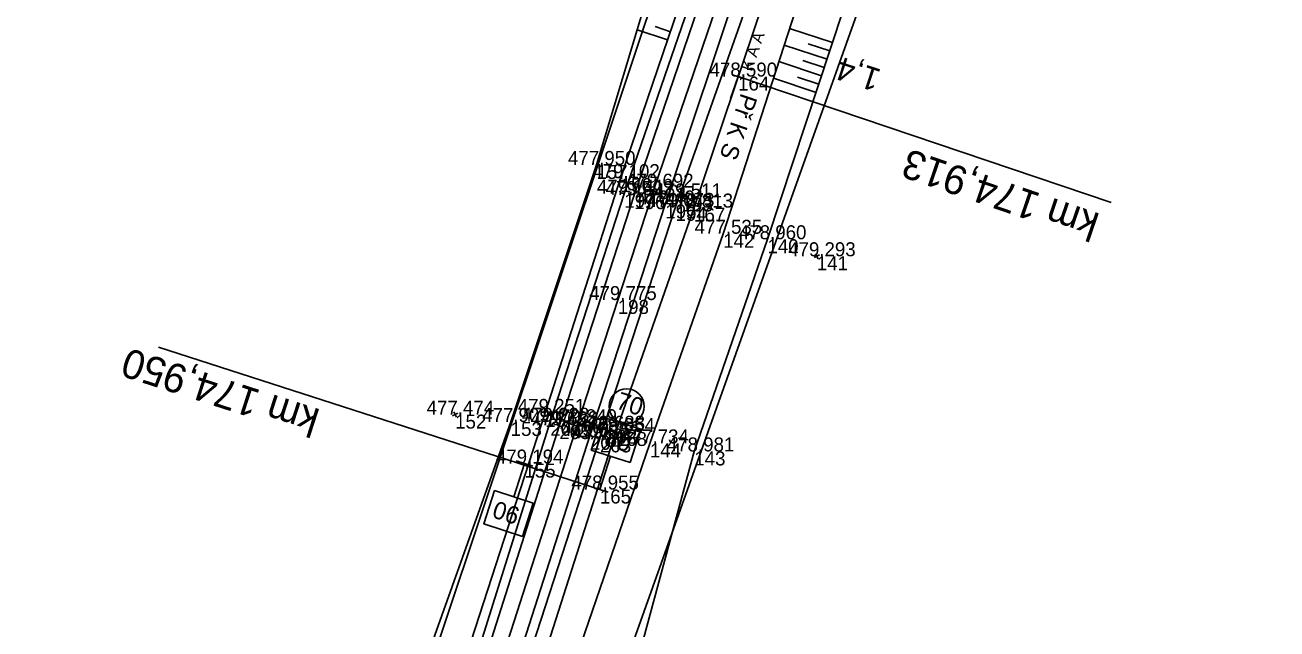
# Model space of a CAD drawing. Extents: x -1234191 to 23050, y -1290331 to -741191.
# Drawn here: x -864465.5 to -864357.9, y -1101248.7 to -1101196.8 of the extents above; entities that cross this region are included whole.
import ezdxf

# ---------------------------------------------------------------- set-up
doc = ezdxf.new("R2010")
doc.units = 0
for name, color, linetype in [('Vrstva 1', 7, 'Continuous'), ('Vrstva 4', 7, 'Continuous'), ('Vrstva 48', 7, 'Continuous'), ('Vrstva 49', 7, 'Continuous'), ('Vrstva 5', 7, 'Continuous'), ('Vrstva 53', 7, 'Continuous'), ('Vrstva 55', 7, 'Continuous'), ('Vrstva 6', 7, 'Continuous'), ('Vrstva 60', 7, 'Continuous'), ('Vrstva 61', 7, 'Continuous'), ('Vrstva 7', 7, 'Continuous')]:
    doc.layers.add(name, color=color, linetype=linetype)

msp = doc.modelspace()

# ---------------------------------------------------------------- linework, layer by layer
at = {"layer": 'Vrstva 1'}
msp.add_lwpolyline([(-864324.07, -1101046.29), (-864327.7, -1101051.26), (-864336.43, -1101063.34), (-864348.55, -1101080.56), (-864368.13, -1101111.02), (-864370.97, -1101115.9), (-864380.53, -1101133.85), (-864388.96, -1101151.62), (-864397.23, -1101171.18), (-864403.6, -1101188.11), (-864404.63, -1101190.99), (-864411.39, -1101210.77), (-864414.55, -1101220.42), (-864417.97, -1101231), (-864425.57, -1101254.57), (-864429.6, -1101267.05), (-864431.92, -1101274.17), (-864438.45, -1101293.68), (-864445.42, -1101313.38)], dxfattribs=at)
at = {"layer": 'Vrstva 4'}
for points in [[(-864325.97, -1101045.24), (-864329.12, -1101049.52), (-864343.39, -1101069.37), (-864357.44, -1101089.97), (-864370.12, -1101109.99), (-864382.72, -1101133.35), (-864393.47, -1101156.46), (-864402.85, -1101179.61), (-864407.04, -1101191.09), (-864413.99, -1101211.29), (-864420.35, -1101230.87), (-864427.71, -1101254.31), (-864433.88, -1101273.6), (-864440.66, -1101292.97), (-864447.65, -1101313.08), (-864455.08, -1101332.3), (-864462.71, -1101350.53), (-864473.3, -1101372.92), (-864485.18, -1101393.5), (-864496.26, -1101413.7), (-864506.1, -1101429.71), (-864511.98, -1101438.55)], [(-864325.26, -1101045.53), (-864328.48, -1101049.88), (-864342.89, -1101069.87), (-864356.86, -1101090.26), (-864369.37, -1101110.48), (-864381.95, -1101133.65), (-864392.87, -1101156.85), (-864402.02, -1101179.75), (-864406.32, -1101191.4), (-864413.14, -1101211.41), (-864419.57, -1101231.17), (-864427.01, -1101254.56), (-864433.1, -1101273.57), (-864439.88, -1101293.22), (-864446.72, -1101313.17), (-864454.13, -1101332.5), (-864461.91, -1101350.86), (-864472.5, -1101373.31), (-864483.69, -1101394.55), (-864495.24, -1101414.47), (-864505.34, -1101430.44), (-864511.47, -1101439.18)], [(-864322.92, -1101046.82), (-864326.22, -1101051.41), (-864340.68, -1101071.39), (-864354.43, -1101092.08), (-864366.78, -1101111.91), (-864379.67, -1101135.72), (-864390.3, -1101158.03), (-864399.57, -1101180.63), (-864403.88, -1101192.38), (-864410.47, -1101212.21), (-864416.94, -1101232.08), (-864424.39, -1101255.27), (-864430.58, -1101274.33), (-864437.15, -1101294.02), (-864444.14, -1101313.87), (-864451.61, -1101333.34), (-864459.42, -1101351.7), (-864470, -1101374.43), (-864481.33, -1101395.92), (-864492.95, -1101415.79), (-864502.87, -1101431.75), (-864508.55, -1101440.98)], [(-864322.1, -1101047.21), (-864325.32, -1101051.59), (-864339.58, -1101071.85), (-864353.23, -1101092.5), (-864366.04, -1101112.38), (-864378.84, -1101136.08), (-864389.27, -1101158.65), (-864398.21, -1101181.23), (-864402.71, -1101192.95), (-864409.59, -1101212.42), (-864416.08, -1101232.3), (-864423.67, -1101255.67), (-864429.34, -1101274.58), (-864431.82, -1101283.31), (-864432.67, -1101283.08), (-864433.25, -1101284.86), (-864432.59, -1101285.15), (-864436.56, -1101294.47), (-864443.5, -1101314.19)]]:
    msp.add_lwpolyline(points, dxfattribs=at)
at = {"layer": 'Vrstva 48'}
for p, q in [((-864410.28, -1101198.09), (-864412.88, -1101197.21)), ((-864410.03, -1101197.38), (-864411.35, -1101196.94)), ((-864396.11, -1101198.31), (-864399.8, -1101197.09)), ((-864396.58, -1101199.74), (-864400.26, -1101198.52)), ((-864396.35, -1101199.03), (-864398.19, -1101198.42)), ((-864397.05, -1101201.16), (-864400.72, -1101199.95)), ((-864396.82, -1101200.45), (-864398.65, -1101199.84)), ((-864397.52, -1101202.59), (-864401.18, -1101201.38)), ((-864397.29, -1101201.87), (-864399.12, -1101201.27))]:
    msp.add_line(p, q, dxfattribs=at)
at = {"layer": 'Vrstva 49'}
for p, q in [((-864397.69, -1101216.77), (-864397.24, -1101216.55)), ((-864397.35, -1101216.88), (-864397.58, -1101216.44)), ((-864428.74, -1101230.37), (-864428.29, -1101230.14)), ((-864428.4, -1101230.48), (-864428.63, -1101230.03))]:
    msp.add_line(p, q, dxfattribs=at)
for points in [[(-864328.15, -1101039.32), (-864335.27, -1101047.42), (-864346.98, -1101066.41), (-864362.49, -1101090.95), (-864373.74, -1101106.91), (-864386.53, -1101129.64), (-864397.74, -1101154.21), (-864407.11, -1101177.94), (-864410.3, -1101188.64), (-864416.38, -1101208.82), (-864423.75, -1101230.89), (-864431.29, -1101252.09), (-864437.35, -1101271.07), (-864444.22, -1101292.75), (-864450.31, -1101310.96), (-864460.44, -1101331.35), (-864474.38, -1101357.92), (-864483.41, -1101373.73), (-864483.62, -1101374.89), (-864483.18, -1101378.58), (-864502.02, -1101409.41), (-864518.77, -1101434.76), (-864518.17, -1101436.09)], [(-864325.59, -1101041.88), (-864329.87, -1101045.84), (-864345.73, -1101067.69), (-864361.71, -1101091.84), (-864371.1, -1101108.72), (-864384, -1101131.09), (-864394.51, -1101155.74), (-864403.88, -1101179.28), (-864407.47, -1101189.84), (-864414.31, -1101209.95), (-864420.79, -1101230.11), (-864428.54, -1101253.99), (-864434.96, -1101272.85), (-864442.13, -1101293.16), (-864448.93, -1101311.88), (-864455.72, -1101330.86), (-864464.04, -1101349.54), (-864474.67, -1101373.38), (-864485.65, -1101393.46), (-864496.77, -1101413.09), (-864506.58, -1101429.43), (-864512.18, -1101438.42)], [(-864318.9, -1101047.07), (-864321.58, -1101050.43), (-864338.68, -1101073.34), (-864355, -1101096.37), (-864364.81, -1101112.04), (-864377.07, -1101134.47), (-864387.54, -1101157.65), (-864397.55, -1101181.81), (-864401.23, -1101192.4), (-864408, -1101212.48), (-864414.72, -1101231.75), (-864422.33, -1101255.54), (-864428.47, -1101274.92), (-864431.06, -1101283.53), (-864431.68, -1101285.36), (-864435.53, -1101294.87), (-864442.03, -1101314.05), (-864449.65, -1101334.19), (-864457.91, -1101352.45), (-864468.69, -1101374.99), (-864479.64, -1101396.71), (-864490.45, -1101416.72), (-864500.69, -1101433.39), (-864507.42, -1101441.67)], [(-864320.66, -1101052.33), (-864337.93, -1101074.11), (-864354.14, -1101097.16), (-864363.96, -1101112.63), (-864376.02, -1101135.36), (-864386.18, -1101158.57), (-864398.31, -1101192.51), (-864405.5, -1101214.73), (-864411.8, -1101232.73), (-864421.34, -1101260.5), (-864426.01, -1101275.11), (-864433.75, -1101296), (-864440.52, -1101314.5), (-864447, -1101334.05), (-864449.9, -1101344.31), (-864455.17, -1101358.47), (-864463.43, -1101379.19), (-864477.59, -1101405.3), (-864483.89, -1101424.26), (-864492.76, -1101438.81), (-864498.81, -1101444.44), (-864501.85, -1101446.9), (-864503.7, -1101446.79), (-864503.85, -1101445.96)], [(-864320.03, -1101054.38), (-864335.96, -1101076.2), (-864351.99, -1101097.96), (-864362.52, -1101114.02), (-864375.42, -1101139.37), (-864383.24, -1101157.66), (-864390.27, -1101179.18), (-864395.16, -1101195.45), (-864401.7, -1101215.2), (-864407.98, -1101233.42), (-864414.88, -1101258.94), (-864422.28, -1101275.79), (-864426.42, -1101286.98), (-864427.99, -1101297.82), (-864435.99, -1101314.36)]]:
    msp.add_lwpolyline(points, dxfattribs=at)
at = {"layer": 'Vrstva 5'}
for p, q in [((-864453.99, -1101224.47), (-864416.09, -1101236.69)), ((-864416.09, -1101236.69), (-864415.17, -1101233.83)), ((-864422.57, -1101234.46), (-864423.49, -1101237.31)), ((-864421.85, -1101234.69), (-864423.28, -1101234.23)), ((-864416.8, -1101236.46), (-864415.37, -1101236.92))]:
    msp.add_line(p, q, dxfattribs=at)
for points in [[(-864413.5, -1101234.37), (-864416.83, -1101233.3), (-864415.91, -1101230.44), (-864412.58, -1101231.51)], [(-864425.15, -1101236.78), (-864421.82, -1101237.85), (-864422.74, -1101240.71), (-864426.07, -1101239.63)]]:
    msp.add_lwpolyline(points, close=True, dxfattribs=at)
msp.add_circle((-864413.79, -1101229.55), 1.5, dxfattribs=at)
at = {"layer": 'Vrstva 53'}
for points in [[(-864491.31, -1101366.93), (-864446.31, -1101298.75), (-864398.95, -1101156.94), (-864369.29, -1101101.42), (-864334.28, -1101050.91)], [(-864321.83, -1101060.14), (-864322.54, -1101060.88), (-864358.38, -1101111.71), (-864377.38, -1101149.15), (-864422.69, -1101276.3), (-864437.09, -1101317.32)]]:
    msp.add_lwpolyline(points, dxfattribs=at)
at = {"layer": 'Vrstva 55'}
msp.add_lwpolyline([(-863808.5, -1100589.37), (-863846.45, -1100574.62), (-863882.15, -1100580.65), (-863952.48, -1100610.36), (-864022.25, -1100666.2), (-864016.92, -1100671.17), (-864084.82, -1100752.14), (-864128.15, -1100812.1), (-864172.02, -1100871.53), (-864210.1, -1100928.65), (-864229, -1100954.2), (-864255.17, -1100990.13), (-864322.54, -1101060.88), (-864358.38, -1101111.71), (-864377.38, -1101149.15), (-864422.69, -1101276.3), (-864449.01, -1101351.28)], dxfattribs=at)
at = {"layer": 'Vrstva 6'}
for p, q in [((-864404.86, -1101203.1), (-864404.22, -1101201.23)), ((-864403.75, -1101201.39), (-864404.7, -1101201.07)), ((-864372.19, -1101212.03), (-864404.2, -1101201.23))]:
    msp.add_line(p, q, dxfattribs=at)
at = {"layer": 'Vrstva 60'}
for p, q in [((-864404.22, -1101201.23), (-864404.22, -1101201.23)), ((-864416.38, -1101208.82), (-864416.38, -1101208.82)), ((-864414.31, -1101209.95), (-864414.31, -1101209.95)), ((-864413.99, -1101211.29), (-864413.99, -1101211.29)), ((-864413.14, -1101211.41), (-864413.14, -1101211.41)), ((-864411.39, -1101210.77), (-864411.39, -1101210.77)), ((-864410.47, -1101212.21), (-864410.47, -1101212.21)), ((-864409.59, -1101212.42), (-864409.59, -1101212.42)), ((-864409.06, -1101211.61), (-864409.06, -1101211.61)), ((-864408, -1101212.48), (-864408, -1101212.48)), ((-864405.5, -1101214.73), (-864405.5, -1101214.73)), ((-864401.7, -1101215.2), (-864401.7, -1101215.2)), ((-864397.46, -1101216.66), (-864397.46, -1101216.66)), ((-864414.55, -1101220.42), (-864414.55, -1101220.42)), ((-864428.52, -1101230.26), (-864428.52, -1101230.26)), ((-864420.79, -1101230.11), (-864420.79, -1101230.11)), ((-864423.75, -1101230.89), (-864423.75, -1101230.89)), ((-864420.35, -1101230.87), (-864420.35, -1101230.87)), ((-864419.57, -1101231.17), (-864419.57, -1101231.17)), ((-864417.97, -1101231), (-864417.97, -1101231)), ((-864415.56, -1101231.56), (-864415.56, -1101231.56)), ((-864414.72, -1101231.75), (-864414.72, -1101231.75)), ((-864416.94, -1101232.08), (-864416.94, -1101232.08)), ((-864416.08, -1101232.3), (-864416.08, -1101232.3)), ((-864411.8, -1101232.73), (-864411.8, -1101232.73)), ((-864407.98, -1101233.42), (-864407.98, -1101233.42)), ((-864422.57, -1101234.46), (-864422.57, -1101234.46)), ((-864416.09, -1101236.69), (-864416.09, -1101236.69))]:
    msp.add_line(p, q, dxfattribs=at)
at = {"layer": 'Vrstva 7'}
for p, q in [((-864409.53, -1101211.45), (-864408.58, -1101211.76)), ((-864409.21, -1101212.08), (-864408.9, -1101211.13)), ((-864416.03, -1101231.41), (-864415.08, -1101231.72)), ((-864415.71, -1101232.04), (-864415.4, -1101231.09))]:
    msp.add_line(p, q, dxfattribs=at)

# ---------------------------------------------------------------- texts
at = {"layer": 'Vrstva 48'}
msp.add_text('1,4', height=2, rotation=161.694, dxfattribs=at).set_placement((-864391.83, -1101200.67))
at = {"layer": 'Vrstva 5'}
for s, height, rotation, p in [('km 174,950', 2.5, 162.1349, (-864440, -1101229.85)), ('70', 1.5, 342.1378, (-864414.79, -1101229.7)), ('80', 1.5, 342.1378, (-864415.81, -1101232.84)), ('90', 1.5, 162.1349, (-864422.85, -1101238.31))]:
    msp.add_text(s, height=height, rotation=rotation, dxfattribs=at).set_placement(p)
at = {"layer": 'Vrstva 6'}
for s, height, rotation, p in [('  K A A ', 1, 71.1352, (-864403.28, -1101201.55)), ('Př K S', 1.5, 251.1352, (-864403.95, -1101202.58)), ('km 174,913', 2.5, 161.1352, (-864373.03, -1101213.05))]:
    msp.add_text(s, height=height, rotation=rotation, dxfattribs=at).set_placement(p)
at = {"layer": 'Vrstva 60'}
for s, p in [('164', (-864404.22, -1101202.43)), ('157', (-864416.38, -1101210.02)), ('156', (-864414.31, -1101211.15)), ('197', (-864413.99, -1101212.49)), ('196', (-864413.14, -1101212.61)), ('191', (-864411.39, -1101211.97)), ('195', (-864410.47, -1101213.41)), ('194', (-864409.59, -1101213.62)), ('193', (-864409.06, -1101212.81)), ('167', (-864408, -1101213.68)), ('142', (-864405.5, -1101215.93)), ('140', (-864401.7, -1101216.4)), ('141', (-864397.46, -1101217.86)), ('198', (-864414.55, -1101221.61)), ('152', (-864428.52, -1101231.46)), ('154', (-864420.79, -1101231.31)), ('153', (-864423.75, -1101232.09)), ('206', (-864420.35, -1101232.07)), ('205', (-864419.57, -1101232.36)), ('200', (-864417.97, -1101232.2)), ('202', (-864415.56, -1101232.76)), ('168', (-864414.72, -1101232.95)), ('204', (-864416.94, -1101233.28)), ('203', (-864416.08, -1101233.5)), ('144', (-864411.8, -1101233.93)), ('143', (-864407.98, -1101234.62)), ('155', (-864422.57, -1101235.66)), ('165', (-864416.09, -1101237.89))]:
    msp.add_text(s, height=1.2, dxfattribs=at).set_placement(p)
at = {"layer": 'Vrstva 61'}
for s, p in [('478.590', (-864406.67, -1101201.23)), ('477.950', (-864418.83, -1101208.82)), ('479.102', (-864416.75, -1101209.95)), ('479.141', (-864416.35, -1101211.29)), ('479.592', (-864415.59, -1101211.41)), ('479.692', (-864413.84, -1101210.77)), ('479.511', (-864411.41, -1101211.61)), ('479.491', (-864412.83, -1101212.21)), ('479.073', (-864412.05, -1101212.42)), ('478.813', (-864410.45, -1101212.48)), ('477.535', (-864407.95, -1101214.73)), ('478.960', (-864404.15, -1101215.2)), ('479.293', (-864399.92, -1101216.66)), ('479.775', (-864417.01, -1101220.42)), ('477.474', (-864430.97, -1101230.26)), ('477.909', (-864426.2, -1101230.89)), ('479.251', (-864423.14, -1101230.11)), ('479.228', (-864422.8, -1101230.87)), ('479.638', (-864422.03, -1101231.17)), ('479.849', (-864420.42, -1101231)), ('479.688', (-864418.01, -1101231.56)), ('479.054', (-864417.17, -1101231.75)), ('479.603', (-864419.39, -1101232.08)), ('479.222', (-864418.53, -1101232.3)), ('477.734', (-864414.25, -1101232.73)), ('478.981', (-864410.34, -1101233.42)), ('479.194', (-864425.02, -1101234.46)), ('478.955', (-864418.54, -1101236.69))]:
    msp.add_text(s, height=1.2, dxfattribs=at).set_placement(p)

doc.saveas('drawing.dxf')
